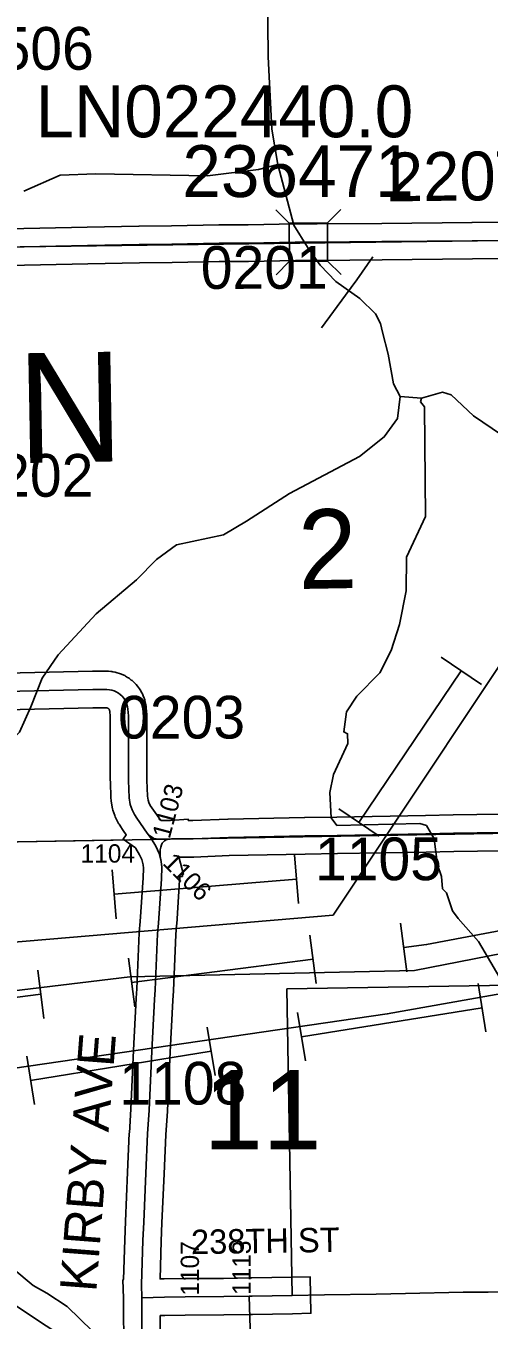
# Model space of a CAD drawing. Extents: x 23.6 to 68.7, y -63 to -29.
# Drawn here: x 42.749 to 43.509, y -47.394 to -45.271 of the extents above; entities that cross this region are included whole.
import ezdxf

# ---------------------------------------------------------------- set-up
doc = ezdxf.new("R2010")
doc.units = 0
for name, color, linetype in [('tdCoCityStreetMajor', 7, 'Continuous'), ('tdCoCorpBndry', 7, 'Continuous'), ('tdCoHydroRiver', 7, 'Continuous'), ('tdCoPipe', 7, 'Continuous'), ('tdCoPipe1', 7, 'Continuous'), ('tdCoPipe2', 7, 'Continuous'), ('tdCoPipe3', 7, 'Continuous'), ('tdCoPropPend', 7, 'Continuous'), ('tdCoSecRdNmbr', 7, 'Continuous'), ('tdCoSecRdTxt', 7, 'Continuous'), ('tdCoSecRteBand', 7, 'Continuous'), ('tdCoSecRteCL', 7, 'Continuous'), ('tdCoSectLine', 7, 'Continuous'), ('tdCoSectLinePart', 7, 'Continuous'), ('tdCoSectNmbr', 7, 'Continuous'), ('tdCoStrucSec', 7, 'Continuous'), ('tdCoStrucSecCoName', 7, 'Continuous'), ('tdCoStrucSecFHWANum', 7, 'Continuous'), ('tdCoSurfGravel', 7, 'Continuous'), ('tdCoTwpBndryShd', 7, 'Continuous'), ('tdCoTwpNameTxt', 7, 'Continuous')]:
    doc.layers.add(name, color=color, linetype=linetype)

msp = doc.modelspace()

# ---------------------------------------------------------------- linework, layer by layer
at = {"layer": 'tdCoCityStreetMajor'}
msp.add_lwpolyline([(43.1862, -47.3531), (43.239, -47.3521), (43.324, -47.3511), (43.3722, -47.3498), (43.4664, -47.3481), (43.5073, -47.3476), (43.6068, -47.3455), (43.6426, -47.3451), (43.6678, -47.3429), (43.6835, -47.3405), (43.6901, -47.338)], dxfattribs=at)
at = {"layer": 'tdCoCorpBndry'}
msp.add_lwpolyline([(43.1196, -47.4779), (43.1154, -47.3545), (43.1203, -47.3544), (43.1862, -47.3531), (43.1776, -46.8507), (43.6759, -46.8424)], dxfattribs=at)
at = {"layer": 'tdCoHydroRiver'}
for points in [[(43.1625, -45.4989), (43.1525, -45.4406), (43.1466, -45.3222), (43.1456, -45.2117), (43.1527, -45.1296)], [(43.1625, -45.4989), (43.131, -45.5071), (43.0475, -45.5173), (42.8643, -45.5143), (42.8059, -45.5165), (42.7462, -45.5423)], [(43.3634, -45.879), (43.3522, -45.8585), (43.3438, -45.8097), (43.334, -45.7735), (43.3307, -45.7593), (43.3227, -45.7436), (43.2972, -45.7186), (43.2575, -45.6905), (43.232, -45.664), (43.2112, -45.6342), (43.1887, -45.5981), (43.1625, -45.4989)], [(43.3634, -45.879), (43.359, -45.9153), (43.3372, -45.9455), (43.2965, -45.9775), (43.1818, -46.0385), (43.1112, -46.0834), (43.0736, -46.1059), (42.9964, -46.1224), (42.9634, -46.1464), (42.9306, -46.1798), (42.8648, -46.2357), (42.8023, -46.3026), (42.7759, -46.3408), (42.7574, -46.3883), (42.7388, -46.4295), (42.6935, -46.4726), (42.6322, -46.5047), (42.571, -46.5463), (42.4974, -46.6086), (42.4049, -46.6742)], [(43.3982, -45.8818), (43.3634, -45.879)], [(43.5616, -45.9639), (43.4837, -45.911), (43.4471, -45.8766), (43.4328, -45.872), (43.3982, -45.8818)], [(43.5416, -46.8575), (43.4919, -46.7728), (43.4584, -46.7352), (43.4488, -46.7227), (43.439, -46.6928), (43.4327, -46.6865), (43.4309, -46.666), (43.4244, -46.6471), (43.4192, -46.6046), (43.4064, -46.5826), (43.3953, -46.5795), (43.2596, -46.5824), (43.25, -46.5699), (43.248, -46.5288), (43.2541, -46.4988), (43.2773, -46.4481), (43.2771, -46.4323), (43.2708, -46.4292), (43.2752, -46.396), (43.2923, -46.3706), (43.3298, -46.3323), (43.3484, -46.2958), (43.3622, -46.2531), (43.3728, -46.1977), (43.3738, -46.1425), (43.4048, -46.0759), (43.4031, -45.896), (43.3967, -45.8881), (43.3982, -45.8818)], [(42.8793, -47.4321), (42.8172, -47.3711), (42.7838, -47.3494), (42.7616, -47.3369), (42.7282, -47.3089), (42.6473, -47.2623), (42.6091, -47.2311), (42.539, -47.1607), (42.5053, -47.1089), (42.5053, -47.101), (42.4988, -47.0916), (42.473, -47.0271), (42.4618, -47.0083), (42.4283, -46.9802), (42.3998, -46.9663)]]:
    msp.add_lwpolyline(points, dxfattribs=at)
at = {"layer": 'tdCoPipe'}
for points in [[(46.103, -46.1798), (45.5856, -46.2895), (44.9769, -46.2032), (43.6255, -46.1712), (43.2532, -46.7297), (42.6847, -46.7777), (42.3107, -46.833), (42.0115, -46.9277), (40.9251, -47.1899), (40.1113, -47.3197), (39.6484, -47.4608), (39.1832, -47.451), (38.6235, -47.6839), (38.1571, -47.7224), (37.6167, -48.0396), (37.0534, -48.166), (36.1696, -48.1779)], [(46.1338, -46.2277), (45.7767, -46.3352), (44.9255, -46.5097), (44.1163, -46.6777), (43.3869, -46.8204), (42.92, -46.8308), (42.5619, -46.8739), (42.338, -46.9172), (42.051, -47.0197), (41.7672, -47.0738), (41.3515, -47.1539), (40.3824, -47.3522), (40.1423, -47.3856), (39.6233, -47.5255), (39.2125, -47.5311), (38.6525, -47.7459), (38.1901, -47.7844), (37.6663, -48.1355), (36.7826, -48.2843), (36.2006, -48.2399)], [(46.1215, -46.3345), (45.8873, -46.3578), (45.2643, -46.5112), (44.7329, -46.6291), (43.8936, -46.7934), (43.3419, -46.8915), (42.6259, -46.9958), (42.1065, -47.1095), (41.6222, -47.1623), (41.4799, -47.1602), (40.1315, -47.4603), (39.5684, -47.6007), (39.2033, -47.5875), (37.667, -48.1838), (36.3602, -48.453)]]:
    msp.add_lwpolyline(points, dxfattribs=at)
at = {"layer": 'tdCoPipe1'}
for p, q in [((43.5039, -46.921), (43.4912, -46.8418)), ((43.2077, -46.9686), (43.195, -46.8895)), ((43.0596, -46.9924), (43.0469, -46.9133)), ((42.7634, -47.0401), (42.7507, -46.9609))]:
    msp.add_line(p, q, dxfattribs=at)
for points in [[(43.2014, -46.929), (43.4976, -46.8814)], [(42.7571, -47.0005), (43.0533, -46.9529)]]:
    msp.add_lwpolyline(points, dxfattribs=at)
at = {"layer": 'tdCoPipe2'}
for p, q in [((43.364, -46.743), (43.3742, -46.8225)), ((43.2152, -46.7622), (43.2254, -46.8417)), ((42.9176, -46.8004), (42.9279, -46.88)), ((42.7689, -46.8196), (42.7791, -46.8991))]:
    msp.add_line(p, q, dxfattribs=at)
for points in [[(43.6642, -46.7293), (43.4065, -46.778), (43.3691, -46.7828)], [(43.2203, -46.8019), (42.9228, -46.8402)], [(42.774, -46.8593), (42.4764, -46.8976)]]:
    msp.add_lwpolyline(points, dxfattribs=at)
at = {"layer": 'tdCoPipe3'}
for p, q in [((43.4303, -46.3067), (43.4968, -46.3516)), ((43.2624, -46.5553), (43.3289, -46.6002)), ((43.1899, -46.6307), (43.1965, -46.7106)), ((42.8909, -46.6556), (42.8976, -46.7355))]:
    msp.add_line(p, q, dxfattribs=at)
for points in [[(43.4635, -46.3291), (43.2957, -46.5778)], [(43.1932, -46.6706), (42.8943, -46.6955)]]:
    msp.add_lwpolyline(points, dxfattribs=at)
at = {"layer": 'tdCoPropPend'}
for p, q in [((43.2919, -45.688), (43.3186, -45.65)), ((43.2735, -45.7132), (43.2919, -45.688)), ((43.234, -45.7664), (43.2735, -45.7132))]:
    msp.add_line(p, q, dxfattribs=at)
at = {"layer": 'tdCoSecRteBand'}
for points in [[(42.7204, -45.6045), (42.8499, -45.6018), (42.8499, -45.6018), (42.8499, -45.6018), (42.9346, -45.6001), (42.9347, -45.6001), (42.9347, -45.6001), (42.9881, -45.5993), (43.0656, -45.5977), (43.0659, -45.5976), (43.0662, -45.5976), (43.1138, -45.5976), (43.1904, -45.5962), (43.1906, -45.5962), (43.1909, -45.5962), (43.2272, -45.596), (43.3331, -45.5953), (43.4812, -45.5937), (43.4812, -45.5937), (43.4812, -45.5937), (43.6337, -45.5922)], [(43.6344, -45.6522), (43.4818, -45.6537), (43.3337, -45.6553), (43.3336, -45.6553), (43.3336, -45.6553), (43.2275, -45.656), (43.2275, -45.656), (43.2275, -45.656), (43.1913, -45.6562), (43.1146, -45.6576), (43.1143, -45.6576), (43.114, -45.6576), (43.0665, -45.6576), (42.9892, -45.6593), (42.9892, -45.6593), (42.9891, -45.6593), (42.9357, -45.6601), (42.8511, -45.6617), (42.7213, -45.6645)], [(42.7163, -46.3328), (42.8584, -46.3298), (42.8588, -46.3297), (42.8591, -46.3297), (42.8824, -46.3297), (42.8837, -46.3297), (42.8849, -46.3298), (42.8888, -46.3302), (42.8905, -46.3303), (42.8922, -46.3306), (42.8961, -46.3314), (42.8977, -46.3317), (42.8993, -46.3322), (42.9031, -46.3334), (42.9047, -46.3339), (42.9063, -46.3346), (42.9099, -46.3362), (42.9115, -46.3369), (42.9129, -46.3378), (42.9163, -46.3398), (42.9178, -46.3407), (42.9191, -46.3417), (42.9223, -46.3441), (42.9237, -46.3451), (42.9249, -46.3462), (42.9278, -46.3489), (42.929, -46.3501), (42.9301, -46.3514), (42.9327, -46.3544), (42.9338, -46.3557), (42.9347, -46.3571), (42.9369, -46.3604), (42.9378, -46.3618), (42.9386, -46.3633), (42.9404, -46.3668), (42.9412, -46.3683), (42.9418, -46.3699), (42.9432, -46.3736), (42.9439, -46.3752), (42.9443, -46.3768), (42.9453, -46.3807), (42.9457, -46.3823), (42.9459, -46.384), (42.9465, -46.3879), (42.9466, -46.3889), (42.9467, -46.3899), (42.9475, -46.4007), (42.9476, -46.4018), (42.9476, -46.403), (42.9476, -46.4521), (42.9479, -46.5084), (42.9488, -46.5346), (42.9498, -46.5409), (42.9513, -46.5452), (42.9535, -46.5497), (42.9562, -46.5538), (42.9709, -46.5747)], [(42.9098, -47.4374), (42.9095, -47.3674), (42.9094, -47.3576), (42.9086, -47.3278), (42.9091, -47.3278), (42.9091, -47.3273), (42.9094, -47.3273), (42.9115, -47.2622), (42.9115, -47.2621), (42.9115, -47.262), (42.9126, -47.2319), (42.9126, -47.2318), (42.9126, -47.2317), (42.9162, -47.1513), (42.919, -47.0871), (42.9191, -47.0868), (42.9191, -47.0865), (42.9215, -47.0476), (42.9261, -46.951), (42.9261, -46.951), (42.9261, -46.9509), (42.9304, -46.8664), (42.9304, -46.8662), (42.9304, -46.866), (42.9314, -46.8506), (42.9351, -46.7588), (42.9352, -46.758), (42.9353, -46.7573), (42.9369, -46.7402), (42.9417, -46.6687), (42.9422, -46.6524), (42.9416, -46.647), (42.9393, -46.6383), (42.9358, -46.6305), (42.9298, -46.6205), (42.9291, -46.6195), (42.9088, -46.6053), (42.9139, -46.598), (42.9087, -46.5908), (42.9088, -46.5907), (42.9067, -46.5878), (42.9063, -46.5872), (42.906, -46.5867), (42.9022, -46.5807), (42.9014, -46.5795), (42.9008, -46.5782), (42.8968, -46.5705), (42.8958, -46.5685), (42.8951, -46.5664), (42.8921, -46.5575), (42.8913, -46.5551), (42.8909, -46.5526), (42.8893, -46.5421), (42.889, -46.5403), (42.8889, -46.5385), (42.888, -46.5101), (42.8879, -46.5096), (42.8879, -46.5092), (42.8876, -46.4523), (42.8876, -46.4522), (42.8876, -46.4521), (42.8876, -46.4041), (42.8869, -46.3954), (42.8868, -46.3941), (42.8866, -46.3935), (42.8864, -46.3929), (42.8861, -46.3924), (42.8858, -46.3919), (42.8854, -46.3915), (42.885, -46.391), (42.8845, -46.3907), (42.884, -46.3904), (42.8834, -46.3901), (42.8828, -46.3899), (42.8822, -46.3898), (42.8812, -46.3897), (42.8594, -46.3897), (42.7159, -46.3929)], [(42.9709, -46.5747), (42.9868, -46.5746), (43.0153, -46.572), (43.0156, -46.5744), (43.018, -46.5744), (43.018, -46.5745), (43.0232, -46.5744), (43.0806, -46.5722), (43.0809, -46.5722), (43.0811, -46.5721), (43.2064, -46.5695), (43.2065, -46.5695), (43.2067, -46.5695), (43.2594, -46.5689), (43.4049, -46.5662), (43.45, -46.5654), (43.45, -46.5654), (43.45, -46.5654), (43.5659, -46.5634)], [(43.5669, -46.6234), (43.4511, -46.6254), (43.406, -46.6262), (43.406, -46.6262), (43.406, -46.6262), (43.2604, -46.6288), (43.2603, -46.6288), (43.2602, -46.6288), (43.2075, -46.6295), (43.0827, -46.6321), (43.0251, -46.6344), (43.0246, -46.6344), (43.024, -46.6344), (43.0006, -46.6345), (43.0008, -46.6364), (43.0078, -46.6632), (43.0056, -46.6638), (43.006, -46.666), (43.0018, -46.6668), (43.0017, -46.6709), (43.0017, -46.6716), (43.0016, -46.6722), (42.9967, -46.7447), (42.9967, -46.7451), (42.9966, -46.7455), (42.9951, -46.7621), (42.9913, -46.8534), (42.9913, -46.8537), (42.9913, -46.854), (42.9903, -46.8696), (42.986, -46.9539), (42.9814, -47.0507), (42.9814, -47.0509), (42.9814, -47.0511), (42.979, -47.09), (42.9762, -47.154), (42.9762, -47.154), (42.9762, -47.154), (42.9726, -47.2343), (42.9714, -47.2642), (42.9694, -47.3262), (42.9758, -47.326), (42.9761, -47.326), (42.9763, -47.326), (43.0103, -47.3257), (43.0104, -47.3257), (43.0104, -47.3257), (43.0734, -47.3252), (43.1149, -47.3245), (43.1149, -47.3245), (43.1149, -47.3245), (43.115, -47.3245), (43.1197, -47.3244), (43.1856, -47.3231), (43.2156, -47.3225), (43.2168, -47.3825), (43.1868, -47.3831), (43.1209, -47.3844), (43.1209, -47.3844), (43.1208, -47.3844), (43.1161, -47.3845), (43.1161, -47.3845), (43.1161, -47.3845), (43.116, -47.3845), (43.0743, -47.3852), (43.0741, -47.3852), (43.074, -47.3852), (43.0109, -47.3857), (42.9771, -47.386), (42.9697, -47.3862), (42.9697, -47.3867), (42.9696, -47.3867), (42.9698, -47.4366)], [(42.6367, -47.3059), (42.7635, -47.3904), (42.8419, -47.4419)]]:
    msp.add_lwpolyline(points, dxfattribs=at)
at = {"layer": 'tdCoSecRteCL'}
for points in [[(42.6567, -45.6349), (42.6715, -45.6344), (42.7206, -45.6345), (42.8505, -45.6318), (42.9352, -45.6301), (42.9886, -45.6293), (43.0662, -45.6276), (43.114, -45.6276), (43.191, -45.6262), (43.2273, -45.626), (43.3334, -45.6253), (43.4815, -45.6237), (43.6341, -45.6222), (43.7625, -45.6206), (43.8812, -45.6184), (44.0097, -45.617), (44.0735, -45.6161), (44.1302, -45.6153), (44.1431, -45.6147), (44.1515, -45.6142)], [(42.9506, -46.5979), (42.9485, -46.595), (42.9313, -46.5705), (42.9275, -46.5646), (42.9235, -46.5569), (42.9206, -46.548), (42.9189, -46.5375), (42.9179, -46.509), (42.9176, -46.4521), (42.9176, -46.403), (42.9168, -46.3921), (42.9162, -46.3882), (42.9152, -46.3844), (42.9138, -46.3806), (42.912, -46.3771), (42.9098, -46.3738), (42.9072, -46.3708), (42.9043, -46.3681), (42.9011, -46.3657), (42.8977, -46.3637), (42.8941, -46.362), (42.8903, -46.3608), (42.8864, -46.3601), (42.8824, -46.3597), (42.8591, -46.3597), (42.7152, -46.3629)], [(42.9712, -46.6417), (42.9678, -46.6284), (42.9625, -46.6165), (42.9549, -46.604), (42.9506, -46.5979)], [(42.9506, -46.5979), (42.9594, -46.6041), (42.9672, -46.6048), (42.9882, -46.6046)], [(42.9882, -46.6046), (43.0239, -46.6044), (43.0818, -46.6021), (43.207, -46.5995), (43.2598, -46.5989), (43.4055, -46.5962), (43.4505, -46.5954), (43.5664, -46.5934), (43.6407, -46.5919), (43.6714, -46.5928)], [(42.9882, -46.6046), (42.9837, -46.605), (42.9792, -46.6064), (42.9769, -46.6077), (42.9749, -46.6095), (42.9731, -46.6116), (42.9718, -46.6141), (42.9707, -46.6179), (42.9698, -46.6228), (42.9694, -46.6281), (42.9698, -46.6335), (42.9712, -46.6417)], [(42.9394, -47.357), (42.9391, -47.3352), (42.9414, -47.2631), (42.9426, -47.2331), (42.9462, -47.1527), (42.949, -47.0884), (42.9515, -47.0493), (42.9561, -46.9524), (42.9604, -46.8679), (42.9613, -46.8521), (42.9651, -46.7601), (42.9668, -46.7426), (42.9717, -46.6701), (42.9722, -46.6512), (42.9712, -46.6417)], [(42.9394, -47.357), (42.9766, -47.356), (43.0106, -47.3557), (43.0738, -47.3552), (43.1154, -47.3545), (43.1156, -47.3545), (43.1203, -47.3544), (43.1862, -47.3531)], [(42.9406, -47.5425), (42.943, -47.5364), (42.9428, -47.5176), (42.9398, -47.4372), (42.9395, -47.3672), (42.9394, -47.357)]]:
    msp.add_lwpolyline(points, dxfattribs=at)
at = {"layer": 'tdCoSectLine'}
for points in [[(42.6564, -45.6349), (43.6569, -45.6219)], [(42.6739, -46.6105), (43.671, -46.5928)]]:
    msp.add_lwpolyline(points, dxfattribs=at)
at = {"layer": 'tdCoSectLinePart'}
msp.add_lwpolyline([(42.6739, -46.6105), (42.9191, -46.6062)], dxfattribs=at)
at = {"layer": 'tdCoStrucSec'}
for p, q in [((43.1813, -45.5949), (43.1591, -45.5729)), ((43.2439, -45.5946), (43.266, -45.5724)), ((43.1816, -45.6575), (43.1596, -45.6797)), ((43.2442, -45.6572), (43.2665, -45.6792))]:
    msp.add_line(p, q, dxfattribs=at)
msp.add_lwpolyline([(43.1813, -45.5949), (43.2439, -45.5946), (43.2442, -45.6572), (43.1816, -45.6575)], close=True, dxfattribs=at)
at = {"layer": 'tdCoSurfGravel'}
msp.add_line((43.1154, -47.3545), (43.1156, -47.3545), dxfattribs=at)
for points in [[(42.7206, -45.6345), (42.8505, -45.6318), (42.9352, -45.6301), (42.9886, -45.6293), (43.0662, -45.6276), (43.114, -45.6276), (43.191, -45.6262), (43.2273, -45.626), (43.3334, -45.6253), (43.4815, -45.6237), (43.6341, -45.6222)], [(42.9506, -46.5979), (42.9485, -46.595), (42.9313, -46.5705), (42.9275, -46.5646), (42.9235, -46.5569), (42.9206, -46.548), (42.9189, -46.5375), (42.9179, -46.509), (42.9176, -46.4521), (42.9176, -46.403), (42.9168, -46.3921), (42.9162, -46.3882), (42.9152, -46.3844), (42.9138, -46.3806), (42.912, -46.3771), (42.9098, -46.3738), (42.9072, -46.3708), (42.9043, -46.3681), (42.9011, -46.3657), (42.8977, -46.3637), (42.8941, -46.362), (42.8903, -46.3608), (42.8864, -46.3601), (42.8824, -46.3597), (42.8591, -46.3597), (42.7152, -46.3629)], [(42.9406, -47.5425), (42.943, -47.5364), (42.9428, -47.5176), (42.9398, -47.4372), (42.9395, -47.3672), (42.9394, -47.357), (42.9391, -47.3352), (42.9414, -47.2631), (42.9426, -47.2331), (42.9462, -47.1527), (42.949, -47.0884), (42.9515, -47.0493), (42.9561, -46.9524), (42.9604, -46.8679), (42.9613, -46.8521), (42.9651, -46.7601), (42.9668, -46.7426), (42.9717, -46.6701), (42.9722, -46.6512), (42.9712, -46.6417), (42.9678, -46.6284), (42.9625, -46.6165), (42.9549, -46.604), (42.9506, -46.5979)], [(42.9506, -46.5979), (42.9594, -46.6041), (42.9672, -46.6048), (42.9882, -46.6046), (43.0239, -46.6044), (43.0818, -46.6021), (43.207, -46.5995), (43.2598, -46.5989), (43.4055, -46.5962), (43.4505, -46.5954), (43.5664, -46.5934)], [(42.9882, -46.6046), (42.9837, -46.605), (42.9792, -46.6064), (42.9769, -46.6077), (42.9749, -46.6095), (42.9731, -46.6116), (42.9718, -46.6141), (42.9707, -46.6179), (42.9698, -46.6228), (42.9694, -46.6281), (42.9698, -46.6335), (42.9712, -46.6417)], [(42.9394, -47.357), (42.9766, -47.356), (43.0106, -47.3557), (43.0738, -47.3552), (43.1154, -47.3545)], [(43.1156, -47.3545), (43.1203, -47.3544), (43.1862, -47.3531)]]:
    msp.add_lwpolyline(points, dxfattribs=at)
at = {"layer": 'tdCoTwpBndryShd'}
msp.add_lwpolyline([(44.659, -45.6063), (43.6569, -45.6219), (42.6564, -45.6349), (41.6548, -45.649), (40.661, -45.6604), (39.6539, -45.6718), (38.6948, -45.6802), (37.6909, -45.6918), (36.7012, -45.7036), (36.6871, -45.7039), (35.6948, -45.7141), (35.6828, -45.7143), (34.6942, -45.7256), (34.6845, -45.726), (33.6895, -45.7373), (33.6806, -45.7374), (32.7232, -45.7449)], dxfattribs=at)

# ---------------------------------------------------------------- texts
at = {"layer": 'tdCoSecRdNmbr'}
for s, height, rotation, p in [('3506', 0.07, 0.0333, (42.6526, -45.3435)), ('0201', 0.07, 0.0335, (43.0363, -45.7027)), ('0202', 0.07, 0.0333, (42.6519, -46.0436)), ('0203', 0.07, 0.0335, (42.9007, -46.4401)), ('1103', 0.03, 75.0314, (42.9851, -46.6058)), ('1105', 0.07, 0.0338, (43.2235, -46.6724)), ('1104', 0.03, 0.0334, (42.8392, -46.6435)), ('1106', 0.03, 315.0327, (42.9721, -46.6457)), ('1108', 0.07, 0.0335, (42.9027, -47.0403)), ('1107', 0.03, 90, (43.0333, -47.3536)), ('1113', 0.03, 90, (43.1182, -47.3524))]:
    msp.add_text(s, height=height, rotation=rotation, dxfattribs=at).set_placement(p)
at = {"layer": 'tdCoSecRdTxt'}
for s, height, rotation, p in [('220TH ST', 0.08, 0.6665, (43.3418, -45.5594)), ('KIRBY AVE', 0.06, 85.6047, (42.8648, -47.3484)), ('238TH ST', 0.04, 0.913, (43.0205, -47.2856))]:
    msp.add_text(s, height=height, rotation=rotation, dxfattribs=at).set_placement(p)
at = {"layer": 'tdCoSectNmbr'}
for s, rotation, p in [('2', 1.0337, (43.1969, -46.1949)), ('11', 0.0337, (43.0411, -47.1135))]:
    msp.add_text(s, height=0.13, rotation=rotation, dxfattribs=at).set_placement(p)
at = {"layer": 'tdCoStrucSecCoName'}
msp.add_text('LN022440.0', height=0.085, dxfattribs=at).set_placement((42.7653, -45.4541))
at = {"layer": 'tdCoStrucSecFHWANum'}
msp.add_text('236471', height=0.085, dxfattribs=at).set_placement((43.006, -45.5521))
at = {"layer": 'tdCoTwpNameTxt'}
msp.add_text('LINCOLN', height=0.18, rotation=1.0333, dxfattribs=at).set_placement((41.8675, -46.0042))

doc.saveas('drawing.dxf')
